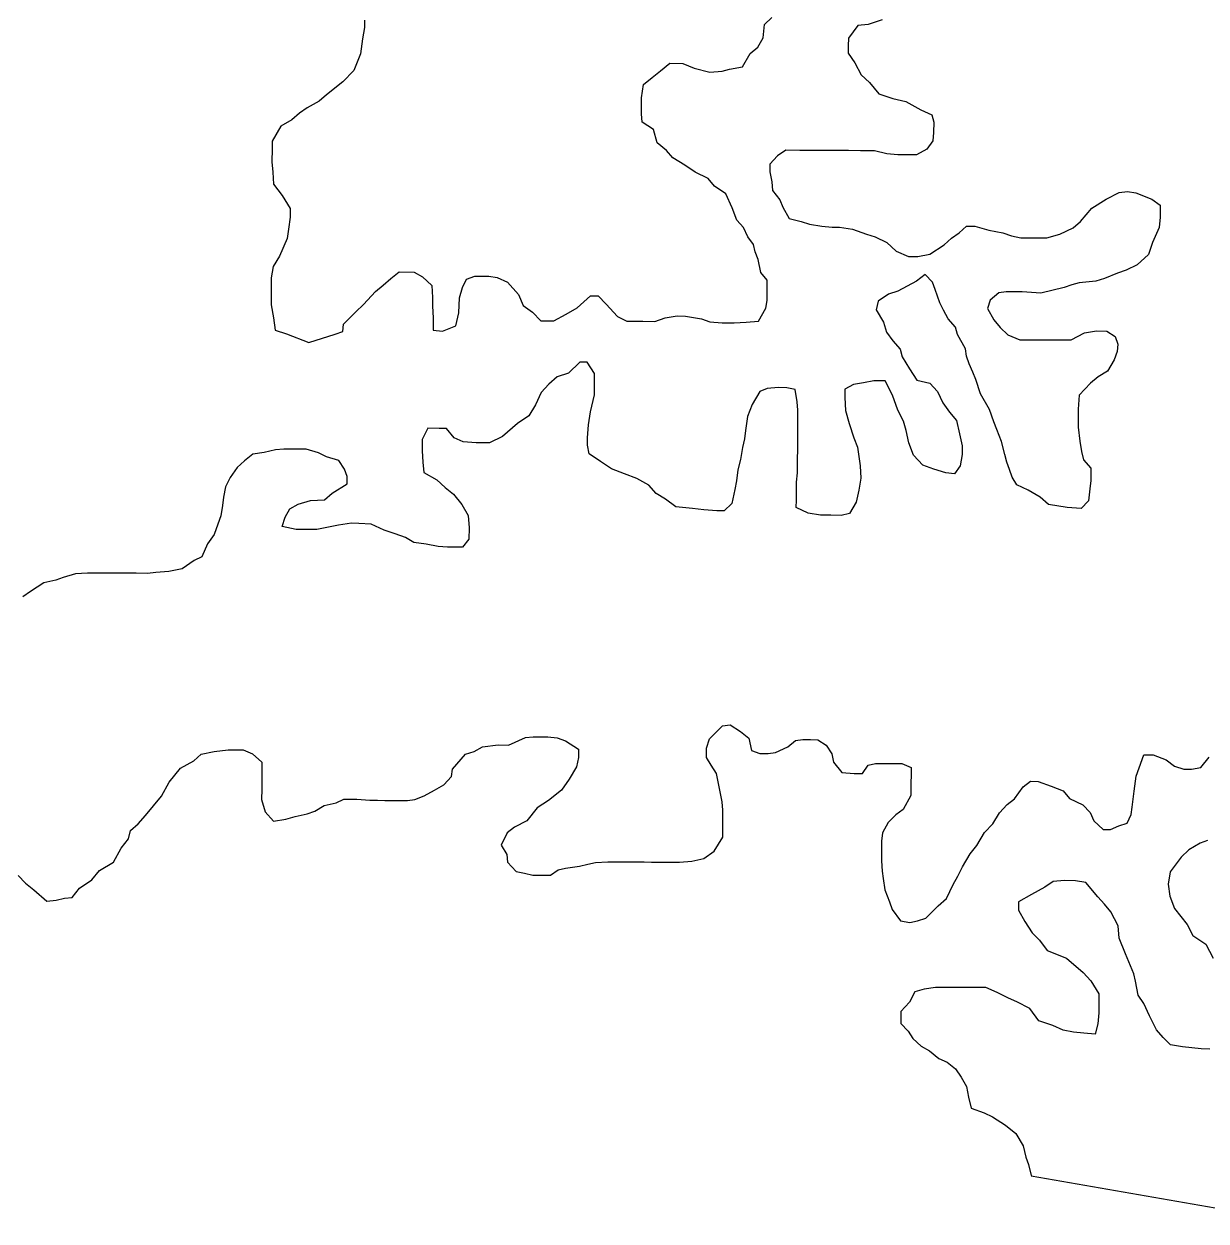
# Model space of a CAD drawing. Extents: x 553962 to 842807, y 8883888 to 9032388.
# Drawn here: x 588527 to 589160, y 8907380 to 8908021 of the extents above; entities that cross this region are included whole.
import ezdxf

# ---------------------------------------------------------------- set-up
doc = ezdxf.new("R2010")
doc.units = 0
doc.header["$LTSCALE"] = 200
doc.layers.add('6', color=7, linetype='Continuous', lineweight=13)

msp = doc.modelspace()

# ---------------------------------------------------------------- linework, layer by layer
at = {"layer": '6'}
for points in [[(588709.3, 8908022.9), (588709.3, 8908018.9), (588708.2, 8908012.9), (588707.2, 8908004.9), (588703.6, 8907995.9), (588697.6, 8907989.9), (588689, 8907983), (588685, 8907979.5), (588678.5, 8907976), (588674.4, 8907973.1), (588670.4, 8907969.6), (588664.4, 8907966.1), (588659.8, 8907958.1), (588659.8, 8907954.1), (588659.7, 8907947.1), (588660.2, 8907941.6), (588660.6, 8907935.1), (588665.1, 8907929.1), (588669.5, 8907922), (588669.5, 8907917.5), (588668.5, 8907911), (588667.9, 8907906), (588663.8, 8907896.5), (588660.3, 8907891), (588659.3, 8907885), (588659.2, 8907878.5), (588659.2, 8907870.5), (588660.6, 8907863.5), (588661.5, 8907857), (588667.5, 8907854.9), (588679.5, 8907850.3)], [(588679.5, 8907850.3), (588693.5, 8907854.8), (588697.6, 8907856.2), (588698.1, 8907860.2), (588704.6, 8907866.7), (588708.7, 8907870.7), (588715.2, 8907877.7), (588719.2, 8907881.1), (588723.3, 8907884.6), (588727.8, 8907888.1), (588735.8, 8907888), (588740.3, 8907885.5), (588745.3, 8907880.9), (588745.7, 8907874.4), (588745.7, 8907869.9), (588746.1, 8907863.4), (588746.1, 8907856.9), (588751.1, 8907856.4), (588758.1, 8907859.3), (588759.7, 8907866.3), (588760.2, 8907874.3), (588761.8, 8907879.8), (588763.8, 8907884.3), (588768.3, 8907885.8), (588775.8, 8907885.8), (588780.3, 8907885.2), (588785.8, 8907882.7), (588791.8, 8907876.1), (588794.2, 8907870.1), (588799.2, 8907866.6), (588803.6, 8907862), (588810.7, 8907862), (588817.2, 8907865.5), (588823.2, 8907868.9), (588830.3, 8907875.4), (588834.3, 8907875.4), (588838.7, 8907870.8), (588844.7, 8907864.3), (588849.7, 8907861.7), (588854.2, 8907861.7), (588858.2, 8907861.7), (588864.7, 8907861.6), (588870.2, 8907863.6), (588876.7, 8907864.6), (588881.2, 8907864.5), (588889.7, 8907863), (588894.2, 8907861.4), (588900.7, 8907860.9), (588907.2, 8907860.9), (588913.7, 8907861.3), (588920.2, 8907861.8), (588924.2, 8907868.8), (588924.8, 8907872.8), (588924.8, 8907877.3), (588924.9, 8907883.8), (588921.4, 8907887.8), (588920, 8907894.8), (588918.5, 8907898.8), (588917.5, 8907902.8), (588914.5, 8907906.9), (588912.1, 8907911.9), (588908.6, 8907915.9), (588906.2, 8907922.4), (588902.7, 8907930), (588896.7, 8907934), (588893.3, 8907938.1), (588886.3, 8907941.6), (588880.8, 8907945.2), (588874.3, 8907949.2), (588870.9, 8907953.2), (588865.9, 8907957.3), (588864, 8907964.3), (588858, 8907968.3), (588857.5, 8907972.8), (588857.5, 8907976.8), (588857.6, 8907981.3), (588858.6, 8907988.4), (588863.2, 8907992.3), (588867.7, 8907995.8), (588872.7, 8907999.8), (588879.7, 8907999.7), (588885.7, 8907997.2), (588894.2, 8907995.1), (588900.7, 8907995.6), (588904.7, 8907996.6), (588911.7, 8907998), (588915.8, 8908005), (588919.8, 8908008.5), (588922.8, 8908013.5), (588923.4, 8908020.5), (588927.4, 8908024.4)], [(588986.5, 8908023.1), (588978.9, 8908020.6), (588973.4, 8908020.1), (588968.4, 8908013.2), (588968.3, 8908009.2), (588968.3, 8908005.2), (588971.8, 8908000.1), (588975.2, 8907993.6), (588979.7, 8907989.6), (588984.7, 8907983.5), (588992.1, 8907981), (588999.1, 8907979.4), (589007.1, 8907974.9), (589013.1, 8907972.3), (589014.1, 8907968.3), (589014, 8907962.8), (589013.5, 8907958.3), (589010.4, 8907953.8), (589004.9, 8907950.8), (589000.9, 8907950.9), (588994.9, 8907950.9), (588988.9, 8907951.4), (588982.4, 8907953), (588974.9, 8907953), (588968.4, 8907953.1), (588963.9, 8907953.1), (588957.4, 8907953.2)], [(588957.4, 8907953.2), (588950.4, 8907953.2), (588946.4, 8907953.2), (588942.4, 8907953.2), (588934.9, 8907953.3), (588930.4, 8907950.3), (588926.3, 8907945.8), (588926.3, 8907941.8), (588927.3, 8907936.3), (588927.7, 8907931.8), (588931.7, 8907926.8), (588933.2, 8907922.8), (588936.6, 8907916.7), (588943.1, 8907915.2), (588947.6, 8907913.7), (588954.1, 8907912.6), (588959.6, 8907912.1), (588963.6, 8907912.1), (588970.6, 8907911), (588978.1, 8907908.4), (588982.6, 8907906.9), (588989, 8907903.9), (588994, 8907899.3), (589000.5, 8907896.3), (589005.5, 8907896.3), (589012, 8907897.7), (589019.6, 8907902.7), (589023.6, 8907906.2), (589027.6, 8907909.1), (589031.6, 8907912.6), (589036.1, 8907912.6), (589043.6, 8907910.5), (589051.1, 8907909), (589055.6, 8907907.4), (589060.6, 8907906.4), (589067.1, 8907906.4), (589074.6, 8907906.3), (589081.6, 8907908.3), (589088.7, 8907911.7), (589092.7, 8907915.2), (589098.7, 8907922.2), (589106.3, 8907927.1), (589113.3, 8907930.6), (589117.8, 8907931.1), (589122.3, 8907930.5), (589130.8, 8907927), (589135.3, 8907923.9), (589135.2, 8907917.4), (589134.7, 8907911.9), (589131.1, 8907903.9), (589129.1, 8907897.4), (589123, 8907892), (589117, 8907889), (589112.5, 8907887.5), (589105.5, 8907884.6), (589100.9, 8907883.1), (589091.9, 8907882.2), (589087.9, 8907881.2), (589083.9, 8907879.7), (589071.4, 8907876.8), (589061.4, 8907877.4), (589057.4, 8907877.4), (589052.9, 8907877.4), (589048.9, 8907876.9), (589044.3, 8907873), (589042.8, 8907868.5), (589046.2, 8907862.4), (589049.7, 8907858.4), (589053.7, 8907854.4), (589060.2, 8907851.8), (589067.7, 8907851.8), (589075.2, 8907851.7), (589082.7, 8907851.7), (589087.7, 8907851.7), (589094.7, 8907855.6), (589101.2, 8907856.6), (589106.7, 8907856.5), (589111.2, 8907853.5), (589112.7, 8907849.5), (589112.2, 8907845.5), (589110.6, 8907841), (589107.1, 8907835), (589102.1, 8907832), (589098, 8907828.6), (589092, 8907822.1), (589091.4, 8907814.6), (589091.3, 8907805.1), (589092.3, 8907797.5), (589093.2, 8907792), (589094.2, 8907787.5), (589098.2, 8907783), (589098.1, 8907776.5), (589097.6, 8907772), (589097, 8907765.5), (589093, 8907761.5), (589085.5, 8907762), (589075.5, 8907763.6), (589071, 8907767.6), (589064.6, 8907771.2), (589058.6, 8907774.2), (589056.1, 8907778.2)], [(589056.1, 8907778.2), (589054.7, 8907782.3), (589053.2, 8907786.3), (589052.2, 8907790.3), (589050.3, 8907797.3), (589047.8, 8907803.8), (589046.3, 8907807.9), (589043.9, 8907814.4), (589039, 8907822.9), (589036.5, 8907830.5), (589035, 8907834.5), (589033.1, 8907839), (589031.6, 8907843), (589031.1, 8907847), (589026.7, 8907854.6), (589025.7, 8907858.6), (589021.8, 8907863.1), (589019.3, 8907867.6), (589017.3, 8907871.6), (589014.9, 8907878.7), (589013.4, 8907882.7), (589009.4, 8907886.7), (589004.9, 8907883.2), (588994.8, 8907877.8), (588989.8, 8907876.3), (588984.3, 8907872.4), (588983.3, 8907867.9), (588987.2, 8907861.3), (588988.7, 8907855.8), (588992.2, 8907851.3), (588996.1, 8907846.8), (588997.1, 8907842.7), (589001, 8907836.2), (589005, 8907830.2), (589012, 8907828.6), (589016, 8907824.1), (589018.9, 8907818.1), (589022.4, 8907813), (589026.3, 8907808.5), (589027.8, 8907801.5), (589029.2, 8907795), (589029.2, 8907790.4), (589028.2, 8907784.4), (589025.1, 8907780), (589020.6, 8907780.5), (589014.1, 8907782.5), (589008.2, 8907784.6), (589003.2, 8907790.1), (589000.7, 8907796.7), (588999.3, 8907803.2), (588997.8, 8907808.2), (588994.9, 8907814.2), (588991.9, 8907822.2), (588988, 8907829.8), (588982, 8907829.8), (588976.5, 8907828.8), (588971, 8907827.9), (588966.4, 8907825.4), (588966.4, 8907820.9), (588966.8, 8907813.9), (588968.8, 8907806.9), (588971.2, 8907799.3), (588973.2, 8907794.3), (588974.6, 8907784.3), (588975.1, 8907777.8), (588974, 8907771.3), (588972.5, 8907764.8), (588968.9, 8907758.8), (588964.4, 8907757.8), (588958.9, 8907757.9), (588953.4, 8907757.9), (588946.9, 8907758.9), (588940.4, 8907762), (588940.5, 8907766), (588940.6, 8907775.5), (588941.1, 8907780.5), (588941.1, 8907787), (588941.2, 8907794), (588941.2, 8907798), (588941.2, 8907802.6), (588941.3, 8907806.6), (588941.3, 8907814.1), (588940.9, 8907818.6), (588939.9, 8907825.1), (588935.4, 8907826.1), (588930.9, 8907826.2), (588924.9, 8907825.7), (588920.9, 8907824.2), (588916.8, 8907817.2), (588914.3, 8907810.7), (588913.2, 8907803.2), (588912.7, 8907798.7), (588911.7, 8907794.2), (588910.6, 8907787.7), (588909.1, 8907782.2), (588908.5, 8907776.2), (588907.5, 8907771.7), (588906, 8907764.2), (588901.9, 8907760.2), (588897.9, 8907760.3), (588890.9, 8907760.8)], [(588890.9, 8907760.8), (588884.9, 8907761.4), (588875.9, 8907762.4), (588870.5, 8907766.5), (588865.5, 8907769.5), (588861.5, 8907774), (588855, 8907777.6), (588848.5, 8907780.1), (588841.6, 8907782.7), (588835.6, 8907786.7), (588829.6, 8907790.8), (588828.7, 8907795.3), (588828.7, 8907799.3), (588829.2, 8907806.3), (588830.3, 8907813.3), (588832.4, 8907822.3), (588832.4, 8907829.8), (588832.4, 8907833.8), (588828.5, 8907839.8), (588824.5, 8907839.9), (588818.4, 8907833.9), (588812.4, 8907831.9), (588807.9, 8907828), (588803.8, 8907823.5), (588800.8, 8907817), (588797.2, 8907811), (588791.2, 8907807), (588783.2, 8907800.1), (588776.1, 8907796.6), (588769.1, 8907796.7), (588762.1, 8907797.2), (588757.2, 8907799.3), (588753.2, 8907804.3), (588749.2, 8907804.3), (588743.2, 8907804.4), (588740.1, 8907798.4), (588740.1, 8907792.4), (588740.5, 8907786.3), (588741, 8907780.8), (588748, 8907776.8), (588752.4, 8907772.8), (588756.9, 8907769.2), (588761.4, 8907763.7), (588764.8, 8907757.7), (588765.3, 8907751.1), (588765.2, 8907745.1), (588761.7, 8907740.7), (588757.7, 8907740.7), (588753.7, 8907740.7), (588748.7, 8907741.2), (588742.2, 8907742.3), (588735.7, 8907743.3), (588731.2, 8907745.9), (588725.7, 8907747.9), (588719.8, 8907749.9), (588712.8, 8907753), (588706.3, 8907753.5), (588702.3, 8907753.6), (588695.3, 8907752.6), (588690.8, 8907751.6), (588683.7, 8907750.2), (588679.7, 8907750.2), (588672.7, 8907750.2), (588665.2, 8907751.8), (588666.8, 8907756.8), (588669.3, 8907761.3), (588673.8, 8907763.8), (588680.4, 8907765.7), (588687.9, 8907766.2), (588691.9, 8907769.7), (588699.9, 8907774.6), (588700, 8907778.6), (588698.5, 8907782.6), (588695.5, 8907787.2), (588689, 8907789.2), (588684.6, 8907791.2), (588678.1, 8907793.3), (588671.6, 8907793.3), (588666.1, 8907793.3), (588661.6, 8907792.9), (588655.5, 8907791.4), (588649.5, 8907790.5), (588645, 8907787), (588641, 8907783.5), (588637.4, 8907778), (588634.9, 8907773), (588633.8, 8907767.5), (588633.3, 8907763), (588632.3, 8907757.5), (588630.7, 8907753), (588628.7, 8907747.5), (588625.2, 8907742.6), (588622.1, 8907735.6), (588618.1, 8907733.6), (588611.6, 8907729.1), (588604.5, 8907727.7), (588597.5, 8907727.2), (588593, 8907726.7), (588587, 8907726.8), (588583, 8907726.8), (588579, 8907726.8)], [(588579, 8907726.8), (588575, 8907726.9), (588566.5, 8907726.9), (588561, 8907726.9), (588554.5, 8907726.5), (588548, 8907724.5), (588544, 8907723.1), (588537.5, 8907721.6), (588530.4, 8907717.1), (588526.4, 8907714.2)], [(588578.9, 8907579.6), (588582.9, 8907584.6), (588584, 8907589.1), (588588, 8907592.6), (588592, 8907597.1), (588600.6, 8907607.5), (588604.7, 8907615), (588610.7, 8907622.5), (588617.8, 8907626.4), (588621.8, 8907629.9), (588628.8, 8907631.4), (588636.3, 8907632.3), (588644.3, 8907632.3), (588649.3, 8907630.2), (588654.3, 8907625.7), (588654.2, 8907621.2), (588654.2, 8907615.7), (588654.2, 8907611.2), (588654.1, 8907605.7), (588656.1, 8907599.1), (588660.5, 8907594.1), (588667.1, 8907595.1), (588672.1, 8907596.5), (588678.6, 8907598), (588682.6, 8907599.5), (588687.6, 8907602.4), (588694.1, 8907603.9), (588698.2, 8907605.9), (588705.2, 8907605.8), (588712.2, 8907605.3), (588716.2, 8907605.3), (588720.2, 8907605.2), (588724.2, 8907605.2), (588728.2, 8907605.2), (588732.2, 8907605.2), (588736.2, 8907605.6), (588741.2, 8907607.6), (588746.7, 8907610.6), (588751.7, 8907613.5), (588755.8, 8907618), (588756.3, 8907622), (588763.4, 8907630), (588767.9, 8907631.4), (588772.4, 8907633.9), (588780.9, 8907634.9), (588786.4, 8907634.8), (588795.4, 8907638.8), (588799.5, 8907639.2), (588803.5, 8907639.2), (588807.5, 8907639.2), (588812.5, 8907638.7), (588816.9, 8907637.1), (588823.9, 8907632.6), (588823.9, 8907628.1), (588822.8, 8907623.1), (588818.8, 8907616.6), (588814.7, 8907610.6), (588807.7, 8907605.2), (588801.7, 8907601.2), (588796.1, 8907594.2), (588789.6, 8907590.8), (588785.6, 8907587.8), (588782.5, 8907581.3), (588785.5, 8907576.3), (588785.9, 8907572.2), (588790.4, 8907567.2), (588794.9, 8907566.2), (588799.4, 8907565.2), (588803.4, 8907565.1), (588808.9, 8907565.1), (588812.9, 8907568.1), (588816.9, 8907569), (588824.4, 8907570), (588828.9, 8907571), (588833, 8907571.9), (588839.5, 8907572.4), (588843.5, 8907572.4), (588847.5, 8907572.3), (588852.5, 8907572.3), (588859, 8907572.3), (588863, 8907572.2), (588870, 8907572.2), (588874, 8907572.2), (588878, 8907572.1), (588884.5, 8907572.6), (588891, 8907574.1), (588896.5, 8907578), (588901.1, 8907585.5), (588901.1, 8907589.5), (588901.2, 8907593.5), (588901.2, 8907600), (588900.7, 8907604.5), (588899.3, 8907611.6), (588897.8, 8907619.6), (588894.9, 8907624.1), (588892.4, 8907628.1), (588892.4, 8907633.1), (588894, 8907638.1), (588901, 8907645.1), (588905, 8907645.6), (588910.5, 8907642)], [(588910.5, 8907642), (588915, 8907638.5), (588916.5, 8907632), (588920.9, 8907630.4), (588925.4, 8907630.4), (588929.4, 8907630.9), (588936, 8907633.8), (588940, 8907637.3), (588944, 8907637.8), (588948, 8907637.8), (588952, 8907637.7), (588956.5, 8907634.7), (588959.5, 8907630.2), (588960.4, 8907625.7), (588964.9, 8907620.1), (588971.4, 8907619.6), (588975.9, 8907619.6), (588978.9, 8907624.1), (588982.9, 8907625), (588986.9, 8907625), (588990.9, 8907625), (588996.9, 8907624.9), (589001.9, 8907622.9), (589001.9, 8907618.9), (589001.8, 8907614.4), (589001.8, 8907607.9), (588997.7, 8907600.4), (588993.7, 8907597.4), (588989.7, 8907593.4), (588986.6, 8907587.9), (588986.1, 8907583.4), (588986.1, 8907576.9), (588986, 8907572.9), (588986.5, 8907567.4), (588987, 8907563.4), (588987.9, 8907557.4), (588990.4, 8907550.9), (588991.8, 8907546.8), (588996.3, 8907540.8), (589001.3, 8907539.8), (589005.3, 8907540.8), (589009.8, 8907542.2), (589016.4, 8907548.7), (589020.9, 8907552.7), (589024.5, 8907560.2), (589027, 8907564.7), (589029.5, 8907569.6), (589033.6, 8907576.6), (589037.1, 8907581.1), (589041.2, 8907588.1), (589045.7, 8907592.6), (589049.2, 8907598.6), (589053.3, 8907603), (589057.3, 8907606), (589061.9, 8907612.5), (589065.9, 8907615.5), (589069.9, 8907615.4), (589076.9, 8907612.9), (589083.3, 8907610.3), (589086.8, 8907606.3), (589093.8, 8907602.8), (589097.8, 8907598.7), (589099.7, 8907594.2), (589104.7, 8907589.7), (589108.7, 8907589.6), (589113.2, 8907591.6), (589117.7, 8907593.1), (589119.8, 8907597.6), (589120.3, 8907601.6), (589121.4, 8907610.1), (589122.4, 8907618.1), (589124, 8907622.6), (589126.5, 8907629.6), (589131.5, 8907629.6), (589138.5, 8907627), (589143, 8907623.5), (589148, 8907621.9), (589152, 8907621.9), (589157, 8907622.9), (589161.5, 8907628.3)], [(588523.8, 8907565), (588527.7, 8907560.9), (588532.2, 8907557.4), (588539.2, 8907551.3), (588544.2, 8907551.8), (588548.7, 8907552.8), (588552.7, 8907553.3), (588556.7, 8907558.2), (588563.3, 8907562.7), (588567.3, 8907567.7), (588574.8, 8907572.1), (588578.9, 8907579.6)], [(589160.7, 8907583.8), (589156.7, 8907582.3), (589150.6, 8907578.8), (589146.6, 8907574.9), (589140.6, 8907566.9), (589139.5, 8907560.4), (589140.5, 8907553.9), (589142.9, 8907547.4), (589149.8, 8907538.8), (589152.8, 8907532.8), (589159.8, 8907528.2), (589163.7, 8907520.7)], [(589147.3, 8907473.2), (589140.8, 8907474.3), (589136.9, 8907478.3), (589133.4, 8907482.3), (589129.5, 8907489.9), (589126.5, 8907496.4), (589123.5, 8907500.9), (589122.1, 8907508.4), (589121.1, 8907512.4), (589116.7, 8907523), (589113.3, 8907531.5), (589112.8, 8907538), (589108.9, 8907545.6), (589105.4, 8907549.6), (589101.9, 8907553.6), (589095.5, 8907561.2), (589090, 8907562.2), (589084, 8907562.3), (589078, 8907561.8), (589073.5, 8907558.8), (589066.4, 8907554.9), (589059.4, 8907550.9), (589059.4, 8907546.4), (589062.8, 8907540.4), (589066.8, 8907534.3), (589070.7, 8907530.3), (589074.7, 8907524.8), (589085.2, 8907520.7), (589094.1, 8907513.1), (589098.1, 8907508.6), (589102.5, 8907501.6), (589102.5, 8907497.6), (589102.5, 8907491.5), (589101.9, 8907485.5), (589100.4, 8907480), (589094.4, 8907480.6), (589088.9, 8907481.1), (589083.4, 8907482.2), (589077.9, 8907484.7), (589070.4, 8907487.2), (589065.5, 8907493.8), (589058.5, 8907497.3), (589054, 8907499.4), (589048, 8907502.4), (589042, 8907505), (589036, 8907505), (589030, 8907505), (589026, 8907505.1), (589021, 8907505.1), (589015, 8907505.1), (589009, 8907504.2), (589004, 8907502.7), (589001, 8907497.2), (588996.4, 8907492.2), (588996.4, 8907485.7), (589000.3, 8907481.7), (589002.8, 8907477.7), (589007.3, 8907473.7), (589011.8, 8907471.1), (589016.7, 8907467.1), (589021.2, 8907465), (589025.7, 8907461.5), (589028.7, 8907457), (589031.6, 8907452), (589032.6, 8907446.4), (589034, 8907440.4), (589041, 8907437.9), (589045.5, 8907435.8), (589052.5, 8907431.3), (589058, 8907426.8), (589061.9, 8907420.2), (589063.3, 8907414.2), (589064.8, 8907410.2), (589066.2, 8907404.4)], [(589161.8, 8907472.1), (589157.3, 8907472.2), (589147.3, 8907473.2)], [(589066.3, 8907404.2), (589205.7, 8907380), (589220, 8907387.7), (589293.4, 8907407.1), (589305.5, 8907411.5), (589315, 8907412.5), (589326.5, 8907419.4), (589341.1, 8907423.4), (589353.1, 8907421.8)]]:
    msp.add_lwpolyline(points, dxfattribs=at)

doc.saveas('drawing.dxf')
